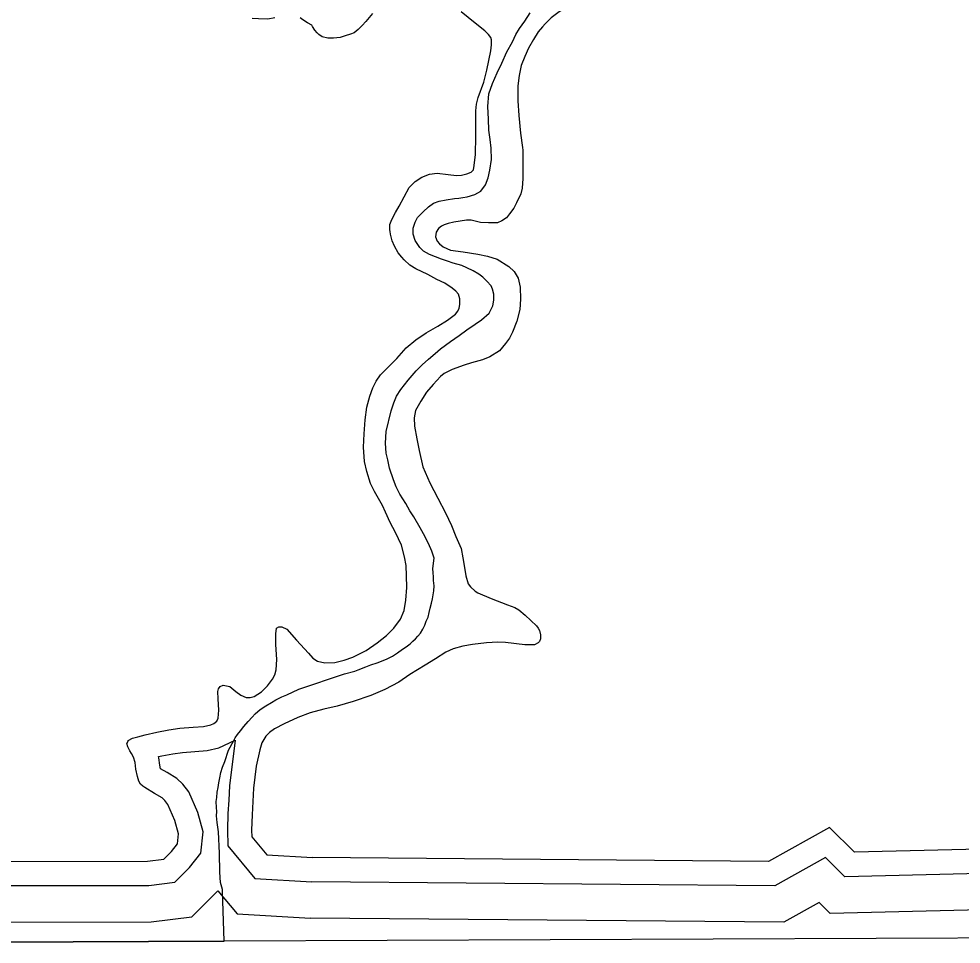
# Model space of a CAD drawing. Extents: x 2104537 to 2336408, y 34176 to 229611.
# Drawn here: x 2270234 to 2272785, y 63955 to 66460 of the extents above; entities that cross this region are included whole.
import ezdxf

# ---------------------------------------------------------------- set-up
doc = ezdxf.new("R2010")
doc.units = 0
for name, color, linetype in [('Exist Boundary Political City Limit New', 7, 'Continuous'), ('Exist Hydrographic Buffer Line', 7, 'Continuous'), ('Exist Hydrographic Creek Single Shore', 7, 'Continuous'), ('Map Preparation Boundary City Limit Buffer Line', 7, 'Continuous')]:
    doc.layers.add(name, color=color, linetype=linetype)

msp = doc.modelspace()

# ---------------------------------------------------------------- linework, layer by layer
at = {"layer": 'Exist Boundary Political City Limit New'}
for p, q in [((2268807, 63955.5), (2270790, 63963.6)), ((2270790, 63963.6), (2268807, 63955.5))]:
    msp.add_line(p, q, dxfattribs=at)
for points in [[(2271425.5, 65974.7), (2271436.2, 65976.3), (2271448.2, 65978.5), (2271469, 65984.5), (2271484.8, 65993.4), (2271497.5, 66010.7), (2271505, 66029.6), (2271509.8, 66050.6), (2271513.5, 66079.1), (2271512.8, 66109.9), (2271510.2, 66133.3), (2271506.8, 66158.9), (2271505.8, 66188.7), (2271504, 66222.2), (2271506.8, 66257.2), (2271517, 66284.5), (2271529, 66313.4), (2271542, 66339.9), (2271555.8, 66370.9), (2271570.5, 66397.2), (2271580, 66417.1), (2271590, 66433.6), (2271604.2, 66453.8), (2271618.2, 66476.4)], [(2270918, 64609.2), (2270930.2, 64616.6), (2270946.2, 64624.6), (2270955.2, 64628.6), (2270960, 64630.6), (2270992.2, 64645.4), (2271116.2, 64687.4), (2271144, 64694.7), (2271153.2, 64698.2), (2271173.5, 64706.3), (2271186.8, 64711.3), (2271204.8, 64717), (2271215.8, 64721.6), (2271231.8, 64728.1), (2271246, 64735.1), (2271259.2, 64744.3), (2271272.5, 64753.5), (2271283, 64760.1), (2271293.5, 64767.9), (2271301, 64775.5), (2271308, 64782.2), (2271314.5, 64789.1), (2271321.5, 64797.2), (2271328, 64808.1), (2271333.2, 64818.9), (2271337, 64829.3), (2271342.2, 64840.3), (2271345.2, 64853.4), (2271348, 64864.9), (2271351, 64878), (2271354.5, 64889.7), (2271355.8, 64900.5), (2271358.2, 64911.8), (2271359, 64925.2), (2271357.2, 64939.7), (2271357, 64950), (2271356.2, 64960.2), (2271355.2, 64972.3), (2271359, 65000), (2271352.2, 65019.3), (2271343, 65039.6), (2271329.8, 65066.4), (2271320.5, 65082), (2271303.8, 65111.7), (2271293.2, 65128.5), (2271281.8, 65148.5), (2271265.8, 65173.8), (2271256.2, 65192.8), (2271248.5, 65212.5), (2271237.8, 65243.5), (2271233.2, 65266.7), (2271228.8, 65284.7), (2271227, 65311.5), (2271229, 65342.8), (2271242.2, 65398.5), (2271249.5, 65420.4), (2271257, 65438.2), (2271268.8, 65456.8), (2271288, 65481.9), (2271310.2, 65507.1), (2271326, 65523.3), (2271343.5, 65538.6), (2271361.5, 65554.4), (2271375.5, 65567), (2271402.8, 65586.4), (2271426.5, 65602.8), (2271446.8, 65618), (2271469.8, 65633.8), (2271487, 65645.3), (2271507.8, 65663.6), (2271517.5, 65682.7), (2271519.8, 65698.7), (2271520, 65714.3), (2271516.8, 65728.4), (2271512.8, 65736.8), (2271501.2, 65749.5), (2271490.5, 65760.5), (2271479.8, 65768.7), (2271464.2, 65777.4), (2271447, 65786.3), (2271433.2, 65792.3), (2271410.5, 65798.4), (2271394.5, 65803.8), (2271378.2, 65809.1), (2271362.5, 65815.8), (2271346, 65821.9), (2271329.8, 65830.9), (2271319.8, 65840.8), (2271307.5, 65859.7), (2271302, 65877.2), (2271301.8, 65893.7), (2271306.8, 65909.5), (2271313.8, 65922.2), (2271329, 65937.5), (2271343.2, 65950.9), (2271356.8, 65961), (2271372.2, 65966.4), (2271391.2, 65970.2), (2271413.5, 65973.7), (2271425.5, 65974.7)], [(2270790, 63963.6), (2270785.8, 64099.8), (2270785.8, 64103.2), (2270779.8, 64122.4), (2270778, 64150.5), (2270777.2, 64201.7), (2270774.8, 64259.8), (2270771, 64284.3), (2270769.5, 64303.1), (2270770.2, 64314.5), (2270769.2, 64325.7), (2270768.8, 64341.1), (2270770, 64352.2), (2270770.8, 64367.1), (2270773.8, 64379.4), (2270776, 64391.9), (2270778.2, 64406), (2270781.5, 64420.2), (2270785.8, 64434.9), (2270791.8, 64449.8), (2270801.5, 64480.7), (2270816.5, 64506.8), (2270820, 64513.8), (2270826.5, 64522.8), (2270834.5, 64532.8), (2270843.5, 64544.4), (2270855.5, 64558.4), (2270865.8, 64570.1), (2270874.2, 64579.2), (2270887.8, 64590.4), (2270902.8, 64600.1), (2270918, 64609.2)], [(2275644, 63983.6), (2270790, 63963.6)]]:
    msp.add_lwpolyline(points, dxfattribs=at)
at = {"layer": 'Exist Hydrographic Buffer Line'}
for points in [[(2270586.4, 64114.1), (2270657, 64123.1), (2270696.6, 64162.8), (2270726.8, 64201.6), (2270733.2, 64259.3), (2270718.5, 64311.9), (2270694.8, 64367.8), (2270678.4, 64388.3), (2270661.7, 64404.2), (2270635.4, 64419.7), (2270618, 64430.3), (2270615.9, 64440), (2270613.4, 64460.1), (2270612.5, 64463.2), (2270621.6, 64465.3), (2270651.5, 64470.8), (2270677.3, 64474.6), (2270711, 64477), (2270743.9, 64479.5), (2270775.9, 64486.7), (2270819.7, 64507.6)], [(2270819.7, 64507.6), (2270804.3, 64383.5), (2270802.5, 64345.2), (2270800.5, 64308.8), (2270798.9, 64264.5), (2270799.7, 64221.6), (2270873.5, 64133.2), (2271027.5, 64124)], [(2274342.6, 64183.4), (2272470.5, 64137.8), (2272417.8, 64189.7), (2272280.5, 64113.3), (2271027.5, 64124)], [(2269713.3, 64129.9), (2269842.8, 64113.8), (2270586.4, 64114.1)], [(2270592.6, 64015.6), (2270702.8, 64029.7), (2270773, 64099.9)], [(2270773, 64099.9), (2270825.2, 64037.5), (2271024.2, 64025.6)], [(2274400.7, 64086.4), (2272431.1, 64038.4), (2272401.2, 64067.8), (2272305.7, 64014.6), (2271024.2, 64025.6)], [(2269700.7, 64032.3), (2269836.7, 64015.4), (2270592.6, 64015.6)]]:
    msp.add_lwpolyline(points, dxfattribs=at)
at = {"layer": 'Exist Hydrographic Creek Single Shore'}
for points in [[(2271803.6, 66595.6), (2271802.2, 66591.3), (2271796.5, 66571.8), (2271790.7, 66558.1), (2271778.9, 66541.9), (2271772.2, 66533.9), (2271762.8, 66523.2), (2271748.8, 66513.6), (2271724.9, 66497), (2271697.3, 66478.5), (2271675.4, 66462.6), (2271659.6, 66446.5), (2271651.6, 66437.8)], [(2271513.5, 66402.7), (2271512, 66409.3), (2271505.9, 66417.6), (2271495.6, 66427.6), (2271469.4, 66448.5), (2271431.3, 66478.7)], [(2270927.4, 66462.2), (2270908.7, 66459.2), (2270883.4, 66459.7), (2270866.4, 66461)], [(2271191.4, 66474.5), (2271173.6, 66452.5), (2271163.6, 66442.2), (2271153.2, 66430.9), (2271141.9, 66422), (2271132, 66418.2), (2271117.8, 66414.2), (2271103.9, 66409.6), (2271085.8, 66407.6), (2271070.4, 66407.9), (2271055.7, 66411.5), (2271046, 66417.2), (2271041.8, 66421.6), (2271035.7, 66428.9), (2271029.7, 66438.9), (2271027.5, 66443.2), (2271015.4, 66449), (2271003.5, 66456.8), (2270995.7, 66462.5)], [(2271651.6, 66437.8), (2271639.9, 66424.9), (2271628, 66404.4), (2271614.1, 66380.1), (2271604.2, 66358.3), (2271594.5, 66333.9), (2271588.7, 66306.1), (2271585.2, 66278.3), (2271585.4, 66237.9), (2271587.6, 66197.9), (2271592, 66150.2), (2271597.4, 66111.4)], [(2271239.1, 65884.7), (2271238.2, 65888.7), (2271238.5, 65902.8), (2271244, 65916.5), (2271253.9, 65935.3), (2271264.1, 65953.1), (2271291.3, 66003.5), (2271307.3, 66019.6), (2271325.3, 66031.4), (2271346.1, 66039.2), (2271367.2, 66042), (2271396.9, 66038.2), (2271419.2, 66036.1), (2271433, 66036.8), (2271447.2, 66040.5), (2271459, 66044.5), (2271465.1, 66051), (2271466.9, 66063.1), (2271470.8, 66092.5), (2271471.7, 66141.7), (2271471.8, 66181.1), (2271471.7, 66210.6), (2271473.4, 66228.6), (2271477.4, 66246.6), (2271492.9, 66288.9), (2271500.8, 66320.9), (2271512.3, 66373.2), (2271514.2, 66389.6), (2271513.8, 66401), (2271513.5, 66402.7)], [(2271597.4, 66111.4), (2271598.6, 66104.2), (2271598.7, 66073.7), (2271598.9, 66050.1), (2271599.1, 66027.7), (2271597.3, 66001.5), (2271593.4, 65986.2), (2271581.8, 65961.8), (2271574, 65947.9), (2271562.2, 65931.7), (2271554.1, 65921.3), (2271542.1, 65913.4), (2271530.2, 65907.7), (2271505.3, 65907.5), (2271484, 65908.6), (2271459.2, 65915), (2271446.1, 65915.2), (2271412.2, 65910), (2271396.4, 65906.3), (2271386.1, 65902.3), (2271378.5, 65898.5), (2271370.5, 65892.1), (2271364.4, 65882.3), (2271362.5, 65869.9), (2271366.6, 65858.3), (2271372.7, 65851), (2271382.7, 65842.6), (2271402.8, 65834), (2271437.2, 65829.1), (2271477.1, 65822.8), (2271503.2, 65817.3), (2271529.3, 65809.3), (2271561.1, 65790), (2271575.6, 65775.6), (2271585.7, 65758.4), (2271591.8, 65733.6), (2271592.2, 65701.5), (2271590.4, 65673.6), (2271582.5, 65642), (2271570.8, 65611.7), (2271562.9, 65595.4), (2271551.5, 65580.9), (2271535.4, 65561.5), (2271509.5, 65545), (2271489.7, 65537.1), (2271459.6, 65528.5), (2271439.5, 65522.3), (2271407.8, 65510.8), (2271385.9, 65500.4), (2271375.6, 65491.8), (2271355.8, 65469.8), (2271338.1, 65449.8), (2271322.5, 65425.5), (2271308.2, 65400.2), (2271304.9, 65379.9), (2271305.1, 65357.6), (2271311.4, 65323.1), (2271317.6, 65291.8), (2271327.9, 65247.3), (2271346.5, 65203.6), (2271368.6, 65162.2), (2271389.2, 65122.5), (2271405.6, 65088.4), (2271417.5, 65058.6), (2271432, 65026.5), (2271436.1, 65000.8), (2271440.5, 64974.5), (2271444.3, 64952.5), (2271450.8, 64931), (2271456.9, 64922.7), (2271469.4, 64911), (2271476.9, 64906.6), (2271513, 64891.1), (2271557.3, 64873.9), (2271576.8, 64866.3), (2271587.5, 64860.2), (2271605.3, 64846), (2271635.9, 64816.6), (2271640.4, 64810.9), (2271643.9, 64804.3), (2271646.3, 64792.8), (2271646.1, 64781.9), (2271644, 64774.8), (2271639.9, 64770.6), (2271630, 64765.9), (2271617.9, 64765.4), (2271604.1, 64765.7), (2271552, 64771.6), (2271530.7, 64772.7), (2271499.9, 64771), (2271462.1, 64766.8), (2271436.1, 64762.4), (2271410.3, 64754.7), (2271390.2, 64745.9), (2271362.6, 64727.7), (2271334.7, 64710.2), (2271292.9, 64685.4)], [(2271201.5, 65479.4), (2271213.7, 65496.5), (2271237.7, 65520.6), (2271257.5, 65540.6), (2271283.3, 65569), (2271309, 65591.4), (2271336.9, 65609.6), (2271368.7, 65628), (2271394.6, 65643.9), (2271416.6, 65660.6), (2271422.3, 65668.7), (2271426.1, 65676.8), (2271428.2, 65686.6), (2271428.2, 65702.3), (2271424.2, 65714.5), (2271417.1, 65722.9), (2271407.8, 65730.6), (2271387.7, 65744.1), (2271366.2, 65754.4), (2271341.5, 65768), (2271309.4, 65783.3), (2271293.2, 65793.5), (2271277, 65807.6), (2271270.9, 65815.2), (2271261, 65826.9), (2271251.5, 65844.2), (2271244.9, 65859), (2271240.6, 65877.2), (2271239.1, 65884.7)], [(2270582.2, 64179.7), (2270626.4, 64185.3), (2270647.4, 64206.3), (2270663.6, 64227.2), (2270666.6, 64253.9), (2270656.5, 64290.2), (2270637.9, 64333.8), (2270629.9, 64343.8), (2270621.9, 64351.5), (2270601.8, 64363.4), (2270575.5, 64379.3), (2270569.7, 64382.7), (2270563.5, 64388.7), (2270559.4, 64397), (2270555.4, 64409.2), (2270551.2, 64429), (2270548.9, 64447.1), (2270544.9, 64461.3), (2270538.9, 64471.2), (2270534.8, 64478.5), (2270529.1, 64489.5), (2270526.6, 64498.4), (2270530.3, 64504.8), (2270530.4, 64506.5), (2270541.6, 64512.8), (2270556.5, 64516.8), (2270575.9, 64522), (2270608.2, 64529.6), (2270640.8, 64535.5), (2270670.1, 64539.9), (2270706.2, 64542.5), (2270734.2, 64544.6), (2270754.3, 64549.1), (2270762.2, 64552.9), (2270769.9, 64558.6), (2270773.9, 64566.8), (2270775.7, 64588.7), (2270773.6, 64619.3), (2270773.4, 64638.9), (2270774.5, 64646.1), (2270779.2, 64652.6), (2270787.2, 64656.7), (2270805.1, 64653.1), (2270821.3, 64639.7), (2270835.5, 64629.5), (2270849.5, 64623.4), (2270860.6, 64623.2), (2270871.5, 64625.6), (2270891.4, 64638.3), (2270907.2, 64654.4), (2270921, 64672.2), (2270927.4, 64684.2), (2270930.6, 64698.2), (2270932.5, 64726.1), (2270930.3, 64766.2), (2270929.6, 64795), (2270931.8, 64810.4), (2270937.8, 64814.6), (2270946, 64814.4), (2270960, 64808.2), (2270986.3, 64778.2), (2271018.4, 64743.1), (2271030, 64729.8), (2271042.6, 64721.4), (2271062.6, 64717), (2271089.5, 64718.2), (2271114.8, 64724.2), (2271138.3, 64732), (2271174.4, 64750), (2271204.3, 64770.7), (2271230, 64790.9), (2271249.7, 64810.9), (2271267.5, 64835.1), (2271277.5, 64858.9), (2271282.3, 64886.7), (2271284.6, 64921.1), (2271283.6, 64952.3), (2271282.5, 64980.2), (2271278.7, 65003.9), (2271270.1, 65035.2), (2271253.7, 65069.3), (2271239.4, 65096.5), (2271227.2, 65124.6), (2271219, 65142.8), (2271196.8, 65180.3), (2271186.4, 65202.5), (2271176.2, 65234.8), (2271169.8, 65261.8), (2271167.6, 65300.6), (2271169.3, 65336.6), (2271172.3, 65374.3), (2271176.5, 65408.6), (2271184.3, 65438.7), (2271192.3, 65460.8), (2271201.5, 65479.4)], [(2271292.9, 64685.4), (2271263, 64664.6), (2271225.2, 64645), (2271187.1, 64628.4), (2271139.6, 64612.2), (2271095.7, 64599.9), (2271059.8, 64591.5), (2271022.9, 64581.7), (2270989.8, 64569.2), (2270952.8, 64551.8), (2270926.3, 64538.3), (2270912.9, 64528), (2270902.6, 64518.4), (2270892.4, 64500.5), (2270886.5, 64481.6), (2270877.1, 64437.5), (2270869.7, 64377.9), (2270868, 64341.9), (2270866, 64305.8), (2270864.6, 64263.9), (2270864.9, 64245.8), (2270905.7, 64197), (2271029.7, 64189.6)], [(2274303.8, 64248.1), (2272496.7, 64204.1), (2272428.8, 64271), (2272263.7, 64179), (2271029.7, 64189.6)], [(2269721.7, 64195), (2269846.8, 64179.5), (2270582.2, 64179.7)]]:
    msp.add_lwpolyline(points, dxfattribs=at)
at = {"layer": 'Map Preparation Boundary City Limit Buffer Line'}
for p, q in [((2268807, 63955.5), (2270790, 63963.6)), ((2270790, 63963.6), (2268807, 63955.5))]:
    msp.add_line(p, q, dxfattribs=at)
for points in [[(2271425.5, 65974.7), (2271436.2, 65976.3), (2271448.2, 65978.5), (2271469, 65984.5), (2271484.8, 65993.4), (2271497.5, 66010.7), (2271505, 66029.6), (2271509.8, 66050.6), (2271513.5, 66079.1), (2271512.8, 66109.9), (2271510.2, 66133.3), (2271506.8, 66158.9), (2271505.8, 66188.7), (2271504, 66222.2), (2271506.8, 66257.2), (2271517, 66284.5), (2271529, 66313.4), (2271542, 66339.9), (2271555.8, 66370.9), (2271570.5, 66397.2), (2271580, 66417.1), (2271590, 66433.6), (2271604.2, 66453.8), (2271618.2, 66476.4)], [(2270918, 64609.2), (2270930.2, 64616.6), (2270946.2, 64624.6), (2270955.2, 64628.6), (2270960, 64630.6), (2270992.2, 64645.4), (2271116.2, 64687.4), (2271144, 64694.7), (2271153.2, 64698.2), (2271173.5, 64706.3), (2271186.8, 64711.3), (2271204.8, 64717), (2271215.8, 64721.6), (2271231.8, 64728.1), (2271246, 64735.1), (2271259.2, 64744.3), (2271272.5, 64753.5), (2271283, 64760.1), (2271293.5, 64767.9), (2271301, 64775.5), (2271308, 64782.2), (2271314.5, 64789.1), (2271321.5, 64797.2), (2271328, 64808.1), (2271333.2, 64818.9), (2271337, 64829.3), (2271342.2, 64840.3), (2271345.2, 64853.4), (2271348, 64864.9), (2271351, 64878), (2271354.5, 64889.7), (2271355.8, 64900.5), (2271358.2, 64911.8), (2271359, 64925.2), (2271357.2, 64939.7), (2271357, 64950), (2271356.2, 64960.2), (2271355.2, 64972.3), (2271359, 65000), (2271352.2, 65019.3), (2271343, 65039.6), (2271329.8, 65066.4), (2271320.5, 65082), (2271303.8, 65111.7), (2271293.2, 65128.5), (2271281.8, 65148.5), (2271265.8, 65173.8), (2271256.2, 65192.8), (2271248.5, 65212.5), (2271237.8, 65243.5), (2271233.2, 65266.7), (2271228.8, 65284.7), (2271227, 65311.5), (2271229, 65342.8), (2271242.2, 65398.5), (2271249.5, 65420.4), (2271257, 65438.2), (2271268.8, 65456.8), (2271288, 65481.9), (2271310.2, 65507.1), (2271326, 65523.3), (2271343.5, 65538.6), (2271361.5, 65554.4), (2271375.5, 65567), (2271402.8, 65586.4), (2271426.5, 65602.8), (2271446.8, 65618), (2271469.8, 65633.8), (2271487, 65645.3), (2271507.8, 65663.6), (2271517.5, 65682.7), (2271519.8, 65698.7), (2271520, 65714.3), (2271516.8, 65728.4), (2271512.8, 65736.8), (2271501.2, 65749.5), (2271490.5, 65760.5), (2271479.8, 65768.7), (2271464.2, 65777.4), (2271447, 65786.3), (2271433.2, 65792.3), (2271410.5, 65798.4), (2271394.5, 65803.8), (2271378.2, 65809.1), (2271362.5, 65815.8), (2271346, 65821.9), (2271329.8, 65830.9), (2271319.8, 65840.8), (2271307.5, 65859.7), (2271302, 65877.2), (2271301.8, 65893.7), (2271306.8, 65909.5), (2271313.8, 65922.2), (2271329, 65937.5), (2271343.2, 65950.9), (2271356.8, 65961), (2271372.2, 65966.4), (2271391.2, 65970.2), (2271413.5, 65973.7), (2271425.5, 65974.7)], [(2270790, 63963.6), (2270785.8, 64099.8), (2270785.8, 64103.2), (2270779.8, 64122.4), (2270778, 64150.5), (2270777.2, 64201.7), (2270774.8, 64259.8), (2270771, 64284.3), (2270769.5, 64303.1), (2270770.2, 64314.5), (2270769.2, 64325.7), (2270768.8, 64341.1), (2270770, 64352.2), (2270770.8, 64367.1), (2270773.8, 64379.4), (2270776, 64391.9), (2270778.2, 64406), (2270781.5, 64420.2), (2270785.8, 64434.9), (2270791.8, 64449.8), (2270801.5, 64480.7), (2270816.5, 64506.8), (2270820, 64513.8), (2270826.5, 64522.8), (2270834.5, 64532.8), (2270843.5, 64544.4), (2270855.5, 64558.4), (2270865.8, 64570.1), (2270874.2, 64579.2), (2270887.8, 64590.4), (2270902.8, 64600.1), (2270918, 64609.2)], [(2275644, 63983.6), (2270790, 63963.6)]]:
    msp.add_lwpolyline(points, dxfattribs=at)

doc.saveas('drawing.dxf')
